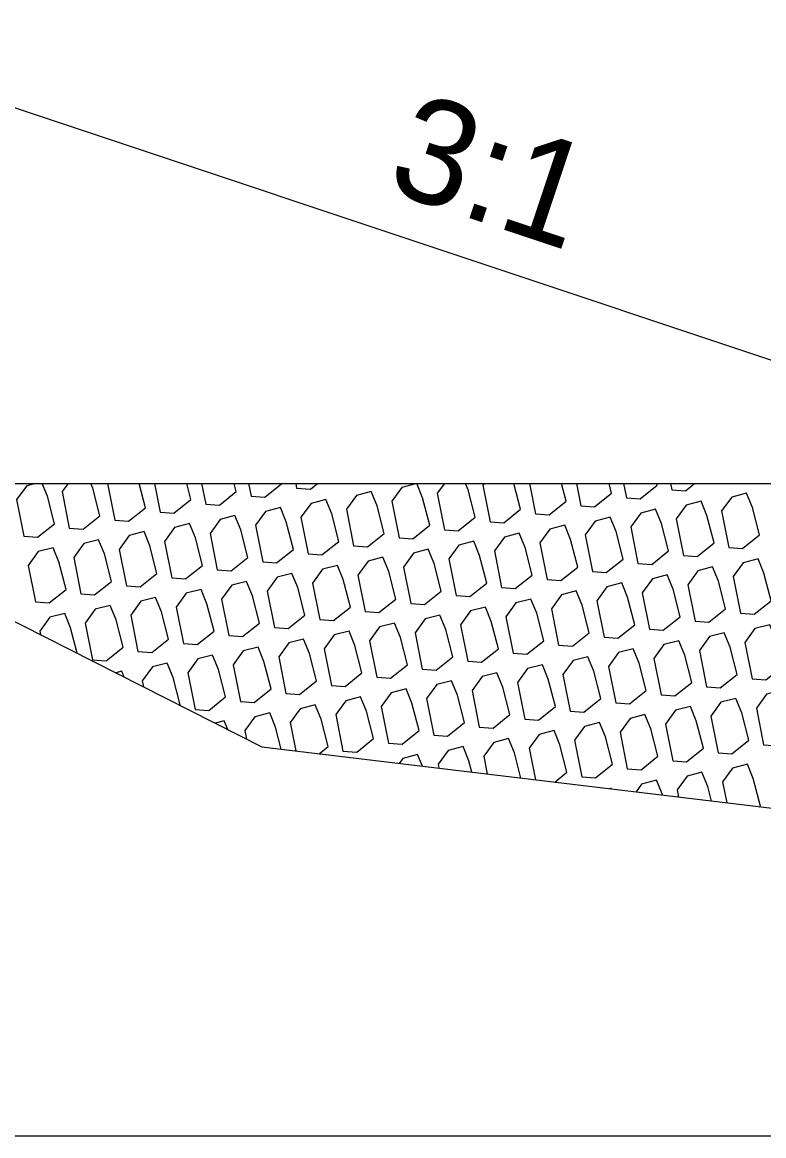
# Model space of a CAD drawing. Extents: x -26 to 203, y -10 to 20020.
# Drawn here: x 122.02 to 127.71, y 2500 to 2508.54 of the extents above; entities that cross this region are included whole.
import ezdxf

# ---------------------------------------------------------------- set-up
doc = ezdxf.new("R2010")
doc.units = 0
for name, color, linetype in [('Exist Cross Section Cell', 7, 'Continuous'), ('Exist XS Ground Line', 7, 'Continuous'), ('Old_Level_1', 7, 'Continuous'), ('Prop CMT Rip Rap Class II', 7, 'Continuous'), ('Prop CMT Slope Grass', 7, 'Continuous'), ('Prop XS Side Slope Text', 7, 'Continuous')]:
    doc.layers.add(name, color=color, linetype=linetype)

msp = doc.modelspace()

# ---------------------------------------------------------------- linework, layer by layer
at = {"layer": 'Exist Cross Section Cell'}
msp.add_line((100, 2500), (200, 2500), dxfattribs=at)
at = {"layer": 'Exist XS Ground Line'}
for p, q in [((119.7085, 2505.0859), (123.8614, 2502.9809)), ((123.8614, 2502.9809), (132.0245, 2501.998))]:
    msp.add_line(p, q, dxfattribs=at)
at = {"layer": 'Old_Level_1'}
for p, q in [((123.0388, 2505), (123.0824, 2504.7802)), ((123.3996, 2505), (123.431, 2504.8417)), ((123.7604, 2505), (123.7796, 2504.9031)), ((124.1212, 2505), (124.1282, 2504.9646)), ((125.914, 2505), (125.9601, 2504.7679)), ((126.2748, 2505), (126.3087, 2504.8293)), ((126.6356, 2505), (126.6573, 2504.8908)), ((126.9964, 2505), (127.0059, 2504.9523))]:
    msp.add_line(p, q, dxfattribs=at)
for points in [[(122.1268, 2505), (122.0581, 2504.9822), (121.981, 2504.8758), (122.0366, 2504.5958)], [(122.0366, 2504.5958), (122.1419, 2504.5882), (122.2714, 2504.6914), (122.217, 2504.902), (122.1766, 2505)], [(122.375, 2505), (122.3296, 2504.9373), (122.3852, 2504.6573)], [(122.3852, 2504.6573), (122.4905, 2504.6496), (122.62, 2504.7528), (122.5656, 2504.9634), (122.5505, 2505)], [(122.6791, 2505), (122.6782, 2504.9987), (122.7338, 2504.7187)], [(122.7338, 2504.7187), (122.8391, 2504.7111), (122.9686, 2504.8143), (122.9206, 2505)], [(123.0824, 2504.7802), (123.1877, 2504.7726), (123.3172, 2504.8758), (123.2851, 2505)], [(123.431, 2504.8417), (123.5363, 2504.834), (123.6658, 2504.9372), (123.6496, 2505)], [(123.7796, 2504.9031), (123.8849, 2504.8955), (124.0144, 2504.9987), (124.0141, 2505)], [(124.1282, 2504.9646), (124.2335, 2504.957), (124.2875, 2505)], [(125.2616, 2505), (125.2073, 2504.9249), (125.2629, 2504.6449)], [(125.2629, 2504.6449), (125.3682, 2504.6373), (125.4977, 2504.7405), (125.4432, 2504.9511), (125.4231, 2505)], [(125.5657, 2505), (125.5559, 2504.9864), (125.6115, 2504.7064)], [(125.6115, 2504.7064), (125.7168, 2504.6988), (125.8463, 2504.802), (125.7951, 2505)], [(125.9601, 2504.7679), (126.0653, 2504.7602), (126.1949, 2504.8634), (126.1596, 2505)], [(126.3087, 2504.8293), (126.4139, 2504.8217), (126.5435, 2504.9249), (126.5241, 2505)], [(126.6573, 2504.8908), (126.7625, 2504.8832), (126.8921, 2504.9864), (126.8886, 2505)], [(127.0059, 2504.9523), (127.1111, 2504.9446), (127.1806, 2505)], [(122.4452, 2503.6987), (122.3948, 2503.8938), (122.3496, 2504.0035), (122.2359, 2503.9741), (122.1588, 2503.8677), (122.164, 2503.8412)], [(123.2323, 2503.2998), (123.2353, 2503.3021), (123.1808, 2503.5127), (123.1357, 2503.6224), (123.0219, 2503.593), (122.9449, 2503.4865), (122.9539, 2503.4409)], [(122.8055, 2503.5161), (122.7871, 2503.5609), (122.7408, 2503.5489)], [(124.3015, 2502.9279), (124.3699, 2502.9824), (124.3155, 2503.193), (124.2704, 2503.3027), (124.1566, 2503.2733), (124.0795, 2503.1669), (124.1227, 2502.9495)], [(123.6006, 2503.1131), (123.5732, 2503.1798), (123.5042, 2503.1619)], [(124.0105, 2502.963), (123.9669, 2503.1315), (123.9218, 2503.2412), (123.808, 2503.2118), (123.7309, 2503.1054), (123.7438, 2503.0405)], [(126.1074, 2502.7105), (126.2018, 2502.7857), (126.1474, 2502.9963), (126.1022, 2503.106), (125.9885, 2503.0766), (125.9114, 2502.9701), (125.9594, 2502.7283)], [(125.8487, 2502.7416), (125.7988, 2502.9348), (125.7536, 2503.0445), (125.6399, 2503.0151), (125.5628, 2502.9087), (125.5898, 2502.7728)], [(125.093, 2502.8326), (125.0564, 2502.9216), (124.9427, 2502.8922), (124.9151, 2502.8541)], [(125.4725, 2502.7869), (125.4502, 2502.8733), (125.405, 2502.983), (125.2913, 2502.9536), (125.2142, 2502.8472), (125.2201, 2502.8173)], [(127.6775, 2502.5214), (127.6851, 2502.5275), (127.6306, 2502.7381), (127.5855, 2502.8478), (127.4717, 2502.8184), (127.3947, 2502.7119), (127.4265, 2502.5517)], [(127.3107, 2502.5656), (127.282, 2502.6766), (127.2369, 2502.7863), (127.1231, 2502.7569), (127.0461, 2502.6505), (127.0569, 2502.5962)], [(126.9345, 2502.6109), (126.9334, 2502.6151), (126.8883, 2502.7248), (126.7745, 2502.6954), (126.7311, 2502.6354)], [(126.5418, 2502.6582), (126.5397, 2502.6634), (126.5267, 2502.66)]]:
    msp.add_lwpolyline(points, dxfattribs=at)
for points in [[(124.9143, 2504.5835), (125.0196, 2504.5758), (125.1491, 2504.679), (125.0947, 2504.8896), (125.0495, 2504.9993), (124.9357, 2504.9699), (124.8587, 2504.8635)], [(124.5657, 2504.522), (124.671, 2504.5144), (124.8005, 2504.6176), (124.7461, 2504.8282), (124.7009, 2504.9378), (124.5871, 2504.9084), (124.5101, 2504.802)], [(127.4433, 2504.5097), (127.5486, 2504.502), (127.6782, 2504.6052), (127.6237, 2504.8158), (127.5786, 2504.9255), (127.4648, 2504.8961), (127.3877, 2504.7897)], [(123.8685, 2504.3991), (123.9738, 2504.3914), (124.1033, 2504.4946), (124.0489, 2504.7052), (124.0037, 2504.8149), (123.89, 2504.7855), (123.8129, 2504.6791)], [(124.2171, 2504.4605), (124.3224, 2504.4529), (124.4519, 2504.5561), (124.3975, 2504.7667), (124.3523, 2504.8764), (124.2386, 2504.847), (124.1615, 2504.7405)], [(126.7462, 2504.3867), (126.8514, 2504.3791), (126.981, 2504.4823), (126.9265, 2504.6929), (126.8814, 2504.8026), (126.7676, 2504.7732), (126.6905, 2504.6667)], [(127.0948, 2504.4482), (127.2, 2504.4406), (127.3296, 2504.5438), (127.2751, 2504.7544), (127.23, 2504.864), (127.1162, 2504.8346), (127.0391, 2504.7282)], [(123.5199, 2504.3376), (123.6252, 2504.33), (123.7547, 2504.4332), (123.7003, 2504.6438), (123.6551, 2504.7534), (123.5414, 2504.724), (123.4643, 2504.6176)], [(126.3976, 2504.3253), (126.5028, 2504.3176), (126.6324, 2504.4208), (126.5779, 2504.6314), (126.5328, 2504.7411), (126.419, 2504.7117), (126.342, 2504.6053)], [(122.8227, 2504.2147), (122.928, 2504.207), (123.0575, 2504.3102), (123.0031, 2504.5208), (122.9579, 2504.6305), (122.8442, 2504.6011), (122.7671, 2504.4947)], [(123.1713, 2504.2761), (123.2766, 2504.2685), (123.4061, 2504.3717), (123.3517, 2504.5823), (123.3065, 2504.692), (123.1928, 2504.6626), (123.1157, 2504.5561)], [(126.049, 2504.2638), (126.1542, 2504.2562), (126.2838, 2504.3594), (126.2293, 2504.57), (126.1842, 2504.6796), (126.0704, 2504.6502), (125.9934, 2504.5438)], [(122.4741, 2504.1532), (122.5794, 2504.1456), (122.7089, 2504.2488), (122.6545, 2504.4594), (122.6093, 2504.569), (122.4956, 2504.5396), (122.4185, 2504.4332)], [(125.3518, 2504.1409), (125.457, 2504.1332), (125.5866, 2504.2364), (125.5321, 2504.447), (125.487, 2504.5567), (125.3732, 2504.5273), (125.2962, 2504.4209)], [(125.7004, 2504.2023), (125.8056, 2504.1947), (125.9352, 2504.2979), (125.8807, 2504.5085), (125.8356, 2504.6182), (125.7218, 2504.5888), (125.6448, 2504.4823)], [(122.1255, 2504.0917), (122.2308, 2504.0841), (122.3603, 2504.1873), (122.3059, 2504.3979), (122.2607, 2504.5076), (122.147, 2504.4782), (122.0699, 2504.3717)], [(125.0032, 2504.0794), (125.1084, 2504.0718), (125.238, 2504.175), (125.1835, 2504.3856), (125.1384, 2504.4952), (125.0246, 2504.4658), (124.9476, 2504.3594)], [(124.306, 2503.9565), (124.4112, 2503.9488), (124.5408, 2504.052), (124.4863, 2504.2626), (124.4412, 2504.3723), (124.3274, 2504.3429), (124.2504, 2504.2365)], [(124.6546, 2504.0179), (124.7598, 2504.0103), (124.8894, 2504.1135), (124.8349, 2504.3241), (124.7898, 2504.4338), (124.676, 2504.4044), (124.599, 2504.2979)], [(127.5322, 2504.0056), (127.6375, 2503.998), (127.767, 2504.1012), (127.7126, 2504.3118), (127.6674, 2504.4214), (127.5537, 2504.392), (127.4766, 2504.2856)], [(123.9574, 2503.895), (124.0626, 2503.8874), (124.1922, 2503.9906), (124.1377, 2504.2012), (124.0926, 2504.3108), (123.9788, 2504.2814), (123.9018, 2504.175)], [(126.835, 2503.8827), (126.9403, 2503.875), (127.0698, 2503.9782), (127.0154, 2504.1888), (126.9703, 2504.2985), (126.8565, 2504.2691), (126.7794, 2504.1627)], [(127.1836, 2503.9441), (127.2889, 2503.9365), (127.4184, 2504.0397), (127.364, 2504.2503), (127.3188, 2504.36), (127.2051, 2504.3306), (127.128, 2504.2241)], [(123.6088, 2503.8335), (123.7141, 2503.8259), (123.8436, 2503.9291), (123.7891, 2504.1397), (123.744, 2504.2494), (123.6302, 2504.22), (123.5532, 2504.1135)], [(126.4864, 2503.8212), (126.5917, 2503.8136), (126.7212, 2503.9168), (126.6668, 2504.1274), (126.6217, 2504.237), (126.5079, 2504.2076), (126.4308, 2504.1012)], [(122.9116, 2503.7106), (123.0169, 2503.703), (123.1464, 2503.8062), (123.092, 2504.0168), (123.0468, 2504.1264), (122.933, 2504.097), (122.856, 2503.9906)], [(123.2602, 2503.7721), (123.3655, 2503.7644), (123.495, 2503.8676), (123.4405, 2504.0782), (123.3954, 2504.1879), (123.2816, 2504.1585), (123.2046, 2504.0521)], [(126.1378, 2503.7597), (126.2431, 2503.7521), (126.3726, 2503.8553), (126.3182, 2504.0659), (126.2731, 2504.1756), (126.1593, 2504.1462), (126.0822, 2504.0397)], [(122.563, 2503.6491), (122.6683, 2503.6415), (122.7978, 2503.7447), (122.7434, 2503.9553), (122.6982, 2504.065), (122.5845, 2504.0356), (122.5074, 2503.9291)], [(125.4407, 2503.6368), (125.5459, 2503.6292), (125.6755, 2503.7324), (125.621, 2503.943), (125.5759, 2504.0526), (125.4621, 2504.0232), (125.385, 2503.9168)], [(125.7892, 2503.6983), (125.8945, 2503.6906), (126.0241, 2503.7938), (125.9696, 2504.0044), (125.9245, 2504.1141), (125.8107, 2504.0847), (125.7336, 2503.9783)], [(125.0921, 2503.5753), (125.1973, 2503.5677), (125.3269, 2503.6709), (125.2724, 2503.8815), (125.2273, 2503.9912), (125.1135, 2503.9618), (125.0364, 2503.8553)], [(124.3949, 2503.4524), (124.5001, 2503.4448), (124.6297, 2503.548), (124.5752, 2503.7585), (124.5301, 2503.8682), (124.4163, 2503.8388), (124.3393, 2503.7324)], [(124.7435, 2503.5139), (124.8487, 2503.5062), (124.9783, 2503.6094), (124.9238, 2503.82), (124.8787, 2503.9297), (124.7649, 2503.9003), (124.6878, 2503.7939)], [(127.6211, 2503.5015), (127.7264, 2503.4939), (127.8559, 2503.5971), (127.8015, 2503.8077), (127.7563, 2503.9174), (127.6426, 2503.888), (127.5655, 2503.7815)], [(124.0463, 2503.3909), (124.1515, 2503.3833), (124.2811, 2503.4865), (124.2266, 2503.6971), (124.1815, 2503.8068), (124.0677, 2503.7774), (123.9907, 2503.6709)], [(126.9239, 2503.3786), (127.0292, 2503.371), (127.1587, 2503.4742), (127.1043, 2503.6847), (127.0591, 2503.7944), (126.9454, 2503.765), (126.8683, 2503.6586)], [(127.2725, 2503.4401), (127.3778, 2503.4324), (127.5073, 2503.5356), (127.4529, 2503.7462), (127.4077, 2503.8559), (127.294, 2503.8265), (127.2169, 2503.7201)], [(123.6977, 2503.3295), (123.8029, 2503.3218), (123.9325, 2503.425), (123.878, 2503.6356), (123.8329, 2503.7453), (123.7191, 2503.7159), (123.6421, 2503.6095)], [(126.5753, 2503.3171), (126.6806, 2503.3095), (126.8101, 2503.4127), (126.7557, 2503.6233), (126.7105, 2503.733), (126.5968, 2503.7036), (126.5197, 2503.5971)], [(123.3491, 2503.268), (123.4543, 2503.2604), (123.5839, 2503.3636), (123.5294, 2503.5741), (123.4843, 2503.6838), (123.3705, 2503.6544), (123.2935, 2503.548)], [(125.8781, 2503.1942), (125.9834, 2503.1866), (126.1129, 2503.2898), (126.0585, 2503.5003), (126.0133, 2503.61), (125.8996, 2503.5806), (125.8225, 2503.4742)], [(126.2267, 2503.2557), (126.332, 2503.248), (126.4615, 2503.3512), (126.4071, 2503.5618), (126.3619, 2503.6715), (126.2482, 2503.6421), (126.1711, 2503.5357)], [(125.5295, 2503.1327), (125.6348, 2503.1251), (125.7643, 2503.2283), (125.7099, 2503.4389), (125.6647, 2503.5486), (125.551, 2503.5192), (125.4739, 2503.4127)], [(125.1809, 2503.0713), (125.2862, 2503.0636), (125.4157, 2503.1668), (125.3613, 2503.3774), (125.3161, 2503.4871), (125.2024, 2503.4577), (125.1253, 2503.3513)], [(124.4837, 2502.9483), (124.589, 2502.9407), (124.7185, 2503.0439), (124.6641, 2503.2545), (124.619, 2503.3642), (124.5052, 2503.3348), (124.4281, 2503.2283)], [(124.8323, 2503.0098), (124.9376, 2503.0022), (125.0671, 2503.1054), (125.0127, 2503.3159), (124.9676, 2503.4256), (124.8538, 2503.3962), (124.7767, 2503.2898)], [(127.3614, 2502.936), (127.4667, 2502.9284), (127.5962, 2503.0316), (127.5418, 2503.2421), (127.4966, 2503.3518), (127.3828, 2503.3224), (127.3058, 2503.216)], [(127.71, 2502.9975), (127.8153, 2502.9898), (127.9448, 2503.093), (127.8904, 2503.3036), (127.8452, 2503.4133), (127.7314, 2503.3839), (127.6544, 2503.2775)], [(127.0128, 2502.8745), (127.1181, 2502.8669), (127.2476, 2502.9701), (127.1932, 2503.1807), (127.148, 2503.2904), (127.0343, 2503.261), (126.9572, 2503.1545)], [(126.6642, 2502.8131), (126.7695, 2502.8054), (126.899, 2502.9086), (126.8446, 2503.1192), (126.7994, 2503.2289), (126.6857, 2503.1995), (126.6086, 2503.0931)], [(126.3156, 2502.7516), (126.4209, 2502.744), (126.5504, 2502.8472), (126.496, 2503.0577), (126.4508, 2503.1674), (126.3371, 2503.138), (126.26, 2503.0316)]]:
    msp.add_lwpolyline(points, close=True, dxfattribs=at)
at = {"layer": 'Prop CMT Rip Rap Class II'}
msp.add_lwpolyline([(119.8779, 2505), (132.6064, 2505), (137.8315, 2501.5165)], dxfattribs=at)
at = {"layer": 'Prop CMT Slope Grass'}
msp.add_lwpolyline([(120, 2508.5351), (130.6064, 2505)], dxfattribs=at)

# ---------------------------------------------------------------- texts
at = {"layer": 'Prop XS Side Slope Text'}
msp.add_text('3:1', height=0.8, rotation=341.56677, dxfattribs=at).set_placement((124.7965, 2507.2527))

doc.saveas('drawing.dxf')
